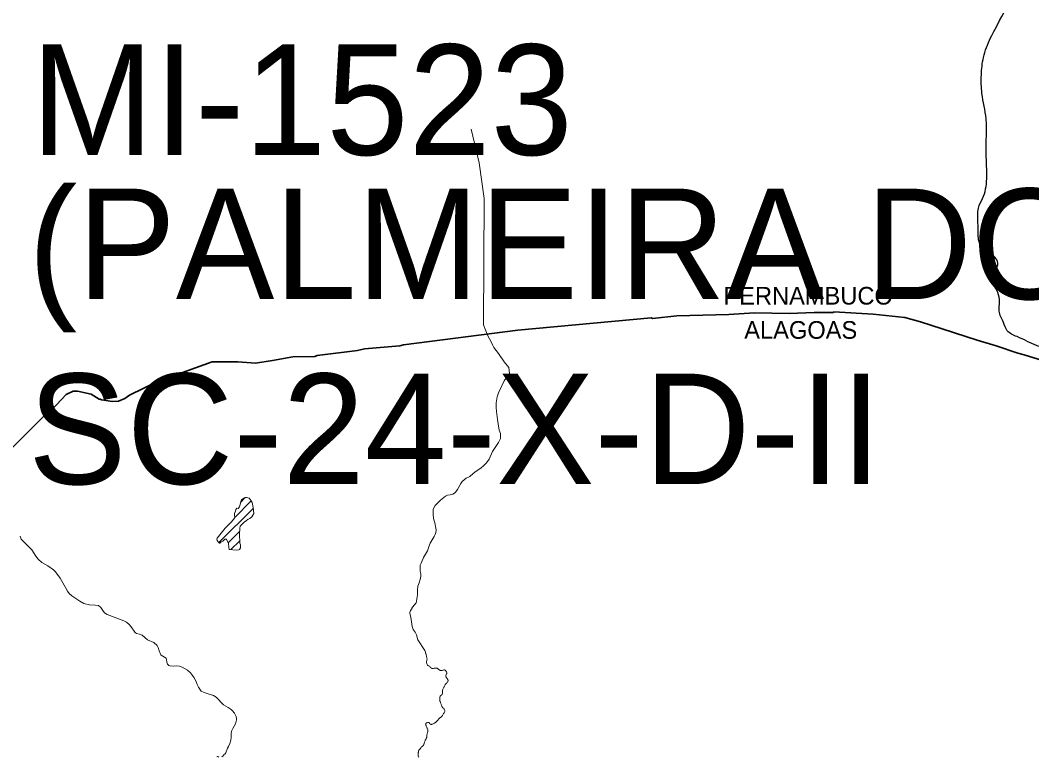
# Model space of a CAD drawing. Extents: x 553962 to 842807, y 8883888 to 9032388.
# Drawn here: x 609594 to 614173, y 8913066 to 8916398 of the extents above; entities that cross this region are included whole.
import ezdxf
from ezdxf.enums import TextEntityAlignment as Align

# ---------------------------------------------------------------- set-up
doc = ezdxf.new("R2010")
doc.units = 0
doc.header["$LTSCALE"] = 200
doc.linetypes.add('LONG_DASH_SHORT_DASH', pattern=[9.9, 6, -1.2, 1.5, -1.2])
doc.layers.add('6', color=7, linetype='Continuous', lineweight=13)

msp = doc.modelspace()

# ---------------------------------------------------------------- linework, layer by layer
at = {"layer": '6'}
for p, q in [((610565.7, 8914148.7), (610640.2, 8914223.2)), ((610592.8, 8914218.2), (610613.2, 8914238.6)), ((610494, 8914034.6), (610649.5, 8914190.1)), ((610536, 8914034.2), (610587.2, 8914085.3)), ((610547.2, 8914002.9), (610587.8, 8914043.4))]:
    msp.add_line(p, q, dxfattribs=at)
for points in [[(611636.1, 8915904.7), (611671, 8915753.7), (611694.2, 8915591.1), (611691.9, 8915020), (611701.8, 8914992.6)], [(611701.8, 8914992.6), (611709.5, 8914973.9), (611717.8, 8914957.2), (611728.7, 8914937.8), (611733.3, 8914927.2), (611738.5, 8914917.8), (611758.7, 8914890.3), (611784.6, 8914852.3), (611805.4, 8914826.5), (611808.3, 8914799.7), (611808.3, 8914799.7), (611808.3, 8914799.7), (611808.3, 8914799.7), (611785.5, 8914766.1), (611759.3, 8914712), (611752.6, 8914694.7), (611748.8, 8914667.4), (611748.6, 8914646.5), (611749.8, 8914628.6), (611755.2, 8914591.8), (611757.1, 8914572.4), (611762.5, 8914542.9), (611767.8, 8914528), (611767.7, 8914505.5), (611764.2, 8914496.9), (611758.8, 8914486.9), (611732.2, 8914447.5), (611716.2, 8914412.1), (611704.3, 8914394.9), (611693.1, 8914382.8), (611678.9, 8914371), (611658.2, 8914357.9), (611644, 8914347.7), (611629.4, 8914333.4), (611613.3, 8914326.6), (611603.6, 8914319.1), (611594.8, 8914310.6), (611588.4, 8914302.7), (611574.1, 8914274.6), (611566.6, 8914264.4), (611559.3, 8914258.5), (611551.8, 8914254.4), (611541, 8914251), (611528.6, 8914248.7), (611519.9, 8914244.7), (611496.5, 8914227.1), (611480.9, 8914211.8), (611472.7, 8914202), (611463.8, 8914186.4), (611462.7, 8914163.8), (611465.1, 8914144.4), (611472.2, 8914118.5), (611474.6, 8914105.9), (611476.2, 8914102), (611476.4, 8914091.2), (611475.1, 8914081.1), (611472.1, 8914071.7), (611467.5, 8914062.4), (611449.6, 8914032.3), (611446.1, 8914024.2), (611437.7, 8913996.9), (611420.2, 8913966.8), (611420.2, 8913966.8), (611408.7, 8913942.1), (611405.2, 8913932.8)], [(610550.1, 8914128.2), (610522.6, 8914099.6), (610485.2, 8914054.4), (610484.5, 8914051.4), (610485.8, 8914043.6), (610490.9, 8914038.7), (610495.7, 8914032.3), (610498.2, 8914032.8), (610503.2, 8914038.6), (610511.3, 8914041.6), (610520, 8914049.9), (610522.6, 8914050.8), (610526.2, 8914050.7), (610528.6, 8914048), (610536.9, 8914032.6), (610538.2, 8914010.4), (610539.8, 8914005.3), (610541.1, 8914003.4), (610572.1, 8914000.6), (610584.6, 8914001.8), (610587.4, 8914003), (610591.6, 8914010.9), (610591.8, 8914024.6), (610588.8, 8914032.4), (610588, 8914036.4), (610586.7, 8914070.3), (610587.8, 8914099.9), (610590.6, 8914109.6), (610593.7, 8914113.9), (610608, 8914127.7), (610618.3, 8914134.6), (610625.4, 8914140.7), (610632.9, 8914144.4), (610642.7, 8914150.8), (610652.1, 8914166.7), (610649.1, 8914194), (610643.6, 8914215.7), (610640.1, 8914223.4), (610630.2, 8914235.9), (610618.4, 8914238.7)], [(610618.4, 8914238.7), (610613.1, 8914238.6), (610606, 8914236.5), (610596.3, 8914228.7), (610594.6, 8914224.8), (610586.9, 8914195.9), (610580.3, 8914189.7), (610574.4, 8914190.9), (610570.6, 8914185.2), (610568.3, 8914176.6), (610564.4, 8914166.3), (610563.7, 8914158.5), (610565.8, 8914148.4), (610564.8, 8914145.3), (610550.1, 8914128.2)], [(609593.5, 8914063.3), (609599.2, 8914050.6), (609647.6, 8914002.6), (609664.4, 8913973.8), (609675.8, 8913959.2), (609691.7, 8913944.3), (609718.8, 8913929.2), (609744.3, 8913912.2), (609754.5, 8913902), (609775.4, 8913874.4), (609799.6, 8913831.8), (609808, 8913815.2), (609816.3, 8913803.9), (609827.9, 8913793.1), (609863.5, 8913769.2), (609883, 8913759.4), (609908.5, 8913753.4), (609934, 8913752.3), (609948.3, 8913750), (609960, 8913741.4), (609967.7, 8913728.2), (609976.3, 8913717.3), (609987.7, 8913708.8), (610063.1, 8913680.4), (610075.6, 8913674.7), (610087.9, 8913664), (610096.3, 8913653.3), (610112.7, 8913629.2), (610116, 8913625.7), (610120.4, 8913623.2), (610133.8, 8913620.9), (610145.7, 8913616.5), (610170.2, 8913594.9), (610199.2, 8913582.2), (610214.4, 8913569.6), (610219.3, 8913560.4), (610223.4, 8913545.4), (610230.4, 8913527.1), (610232.1, 8913525.3), (610240.4, 8913521), (610255.3, 8913511.4), (610259.1, 8913488.4), (610261.4, 8913484.1), (610266.4, 8913478.2), (610271.4, 8913476.7), (610286, 8913476.2), (610299.6, 8913477.2), (610314.8, 8913475.2), (610327.5, 8913471.4), (610351.4, 8913457.7), (610364.5, 8913445.8), (610374.8, 8913433.9), (610381.7, 8913423.5), (610381.7, 8913423.5), (610389.1, 8913409.2)], [(611405.2, 8913932.8), (611404.3, 8913919.3), (611405.3, 8913904.8), (611407.2, 8913893.3), (611407.4, 8913883.2), (611405, 8913868.1), (611400.2, 8913852.2), (611396.6, 8913845.8), (611394.4, 8913837.1), (611392.4, 8913819.2), (611392.1, 8913798.3), (611389.3, 8913781), (611388.7, 8913768.9), (611385.8, 8913762.7), (611369.2, 8913742.2), (611367.3, 8913738.6), (611366.3, 8913734.3), (611360.9, 8913727.5), (611358.2, 8913718), (611357.9, 8913713.9), (611361.9, 8913696.8), (611368.6, 8913655.1), (611372.9, 8913641.6), (611381.2, 8913629.6), (611387.6, 8913616.9), (611394.3, 8913594.7), (611425.5, 8913547), (611428, 8913539.7)], [(611428, 8913539.7), (611428.7, 8913537), (611429.4, 8913534.2), (611430, 8913531.7), (611431, 8913529.4), (611431.9, 8913527), (611432, 8913525.2), (611432.7, 8913522.8), (611433.4, 8913520.1), (611433.8, 8913517.5), (611434.4, 8913515), (611435.1, 8913512.4), (611435.7, 8913509.5), (611435.7, 8913506.8), (611435.5, 8913504.3), (611434.9, 8913501.7), (611434.3, 8913499.2), (611433.8, 8913496.3), (611433.7, 8913493.8), (611433.8, 8913491.1), (611434.6, 8913488.2), (611435.4, 8913485.7), (611436.1, 8913482.5), (611437.5, 8913480.3), (611439.4, 8913478.3), (611441.8, 8913477), (611444.5, 8913476.4), (611446.8, 8913474.9), (611448.8, 8913472.9), (611450.7, 8913470.9), (611452.7, 8913468.9), (611454.9, 8913467), (611457.3, 8913465.7), (611460.4, 8913464.9), (611463, 8913465.2), (611465.5, 8913465.8), (611468.2, 8913466.4), (611470.9, 8913466.6), (611473.5, 8913466.6), (611476.2, 8913466.6), (611478.8, 8913466.4), (611481.7, 8913466.1), (611484.9, 8913464.2), (611487.1, 8913462.7), (611489, 8913461), (611491.2, 8913459.4), (611493.2, 8913457.7), (611495.6, 8913456.4), (611498.5, 8913456), (611501.1, 8913456), (611503.7, 8913456.2), (611506.5, 8913456.8), (611509.3, 8913457.7), (611512, 8913458.6), (611514.6, 8913458.4), (611517.1, 8913457.1), (611519.3, 8913455.5), (611521.2, 8913453.8), (611522.9, 8913451.8), (611523.8, 8913450.6)], [(611523.8, 8913450.6), (611525.4, 8913446.9), (611525.5, 8913444), (611524.6, 8913441.6), (611522.9, 8913439.5), (611521.7, 8913437), (611520.6, 8913434.1), (611520.6, 8913431.2), (611520.6, 8913428.1), (611521.6, 8913425.5), (611523.2, 8913423.3), (611524.9, 8913421.3), (611526.6, 8913419.5), (611528.4, 8913417.5), (611530, 8913415.4), (611530.8, 8913412.9), (611530.7, 8913409.9), (611529.8, 8913407.3), (611528.4, 8913404.8), (611527.3, 8913402.4), (611526.1, 8913400.1), (611523.9, 8913398), (611521.4, 8913396.4), (611519.7, 8913394.6), (611518.1, 8913392.3), (611516.8, 8913389.9), (611515.6, 8913387.5), (611514.4, 8913385.1), (611512.9, 8913382.6), (611511.6, 8913380.2), (611510.4, 8913377.8), (611508.9, 8913374.4), (611507.9, 8913371.9), (611507.1, 8913369.3), (611506.2, 8913366.7), (611505.4, 8913364.2), (611505.2, 8913361.7), (611505.2, 8913359.2), (611505.4, 8913356.3), (611505.8, 8913353.8), (611505.5, 8913351.2), (611504.2, 8913348.8), (611502.8, 8913346.7), (611501.1, 8913344.8), (611498.7, 8913342.8), (611496.5, 8913341.3), (611494.8, 8913339.3), (611493.6, 8913337.1), (611493.5, 8913334.4), (611493.8, 8913331.9), (611493.8, 8913328.8), (611493.8, 8913326.2), (611493.8, 8913323.6), (611493.8, 8913320.8), (611494.2, 8913318), (611495.1, 8913315.3), (611496.4, 8913312.1), (611497.2, 8913309.5), (611498, 8913306.9), (611499.1, 8913304.3), (611500, 8913302), (611501.1, 8913299.2), (611502, 8913296.4), (611503.1, 8913293.8), (611504.4, 8913291.4)], [(610389.1, 8913409.2), (610395.4, 8913393.2), (610401.3, 8913381.1), (610409.7, 8913367.4), (610414, 8913362.1), (610427.1, 8913356), (610453.7, 8913346.8), (610468.8, 8913342.4), (610480.8, 8913335.7), (610492.2, 8913325.5), (610503.7, 8913311.6), (610513.8, 8913301.2), (610536.1, 8913288.8), (610548.6, 8913279.7), (610553.6, 8913275), (610564.1, 8913262.7), (610572.3, 8913247.7), (610574, 8913236.7), (610573.8, 8913232.5), (610569.3, 8913214.6), (610556.1, 8913194.1), (610551.1, 8913181.3), (610549.8, 8913168.7), (610549.5, 8913152.5), (610547.4, 8913140.6), (610543.5, 8913125.3), (610537.7, 8913112.6), (610533.2, 8913105.3), (610525.4, 8913084.2)], [(611504.4, 8913291.4), (611506.1, 8913289.1), (611507.8, 8913287.2), (611509.6, 8913285.3), (611511.5, 8913283), (611513.4, 8913280.6), (611515.3, 8913278.2), (611516.3, 8913275.7), (611516.2, 8913273.1), (611515.8, 8913270.5), (611515, 8913267.9), (611513.8, 8913265.1), (611512.2, 8913263), (611510.6, 8913260.8), (611509, 8913258.3), (611507.6, 8913255.6), (611505.9, 8913253), (611504.3, 8913251), (611502.6, 8913248.5), (611500.7, 8913246.3), (611498.7, 8913244.6), (611496.5, 8913242.9), (611494.1, 8913241.4), (611491.5, 8913239.6), (611489.4, 8913237.7), (611487.3, 8913235.2), (611485.6, 8913233), (611483.6, 8913230.5), (611481.8, 8913228.6), (611480, 8913226.6), (611478.2, 8913224.8), (611475.6, 8913222.2), (611473.4, 8913220.8), (611471.2, 8913219.4), (611468.9, 8913217.9), (611465.8, 8913216.3), (611463, 8913214.8)], [(611463, 8913214.8), (611460.6, 8913213.6), (611458, 8913212.7), (611455.2, 8913212.1), (611452.7, 8913212.4), (611450.5, 8913213.7), (611448.5, 8913215.6), (611446.8, 8913218), (611445.3, 8913220), (611441.8, 8913220.3), (611438.9, 8913220.2), (611436.2, 8913219.8), (611433.4, 8913219), (611431, 8913217.9), (611429.9, 8913215.5), (611429.9, 8913212.7), (611429.9, 8913210.1), (611430.6, 8913207.5), (611432.2, 8913205.1), (611433.5, 8913202.6), (611434.5, 8913200.1), (611435.5, 8913197.2), (611436.8, 8913194.7), (611438.5, 8913192.3), (611439.6, 8913189.6), (611440, 8913186.4), (611439.9, 8913183.7), (611439.6, 8913180.8), (611438.8, 8913178.3), (611437.8, 8913175.9), (611437.3, 8913173.3), (611436.7, 8913170.4), (611436.1, 8913167.8), (611435.5, 8913165), (611435.2, 8913162), (611435, 8913159.2), (611434.7, 8913154.3), (611434.7, 8913154.1), (611433.7, 8913152.4), (611432.9, 8913149.8), (611431.8, 8913147.4), (611430.2, 8913145.2), (611429, 8913143), (611427.7, 8913140.3), (611426.5, 8913137.7), (611425.6, 8913135), (611424.8, 8913132.1), (611424, 8913129.5), (611423.2, 8913127.1), (611422, 8913124.6), (611420.9, 8913122.1), (611420.1, 8913119.7), (611419, 8913117), (611417.4, 8913115), (611415.2, 8913113.4), (611413.2, 8913111.8), (611411.3, 8913110), (611409.6, 8913108.1), (611408.1, 8913105.9), (611406.4, 8913103.6), (611404.7, 8913101.5), (611402.4, 8913099.4), (611400.6, 8913097.7), (611398.9, 8913095.4), (611397.7, 8913092.6)], [(610492.6, 8913063.5), (610491.2, 8913065.9), (610489, 8913067.2), (610486.6, 8913066.3), (610484.7, 8913064.7)], [(610525.4, 8913084.2), (610525.2, 8913084), (610523.8, 8913081.7), (610522, 8913079.7), (610520.1, 8913078.1), (610517.9, 8913076.8), (610516.1, 8913074.9), (610514.3, 8913072.9), (610512.9, 8913070.6), (610511.1, 8913068.7), (610509, 8913066.9), (610506.9, 8913065.2)], [(611395.7, 8913078.9), (611395.6, 8913076.5), (611395.7, 8913073.8), (611396, 8913071.1), (611396.2, 8913068.6), (611397, 8913066), (611398.5, 8913063.9)], [(611397.7, 8913092.6), (611396.8, 8913089.8), (611396.4, 8913087.2), (611396, 8913084.5), (611395.7, 8913081.9), (611395.7, 8913079.2), (611395.7, 8913078.9)]]:
    msp.add_lwpolyline(points, dxfattribs=at)
at = {"layer": '6', "linetype": 'LONG_DASH_SHORT_DASH', "lineweight": 35}
for points in [[(612801.4, 8915066.3), (612801.4, 8915066.3), (612917.6, 8915073.7), (613074.1, 8915071.3), (613187.3, 8915075.4), (613275.3, 8915075.1), (613277.6, 8915078.3), (613454.2, 8915067.7), (613598.2, 8915052.7), (613669.1, 8915033.8), (613716.2, 8915018.8), (613926, 8914950.1), (614011.9, 8914925.2), (614110.4, 8914892.2), (614138, 8914884.1), (614349.8, 8914819.3)], [(609542.7, 8914447.8), (609726.2, 8914632.2), (609735.6, 8914633.7), (609801.8, 8914705.2), (609834.3, 8914720.4), (609853.1, 8914720.4), (609915.1, 8914705.6), (609951.4, 8914683.3), (609956.6, 8914684.2), (609962.2, 8914680.3), (610012.3, 8914673.4), (610039, 8914675), (610068.6, 8914686.7), (610088.4, 8914702.4), (610215.4, 8914764.3), (610462.8, 8914853.2), (610579.4, 8914851.9), (610659.1, 8914847.2), (610736.4, 8914857.9), (610829, 8914875.5), (610927.4, 8914877.4), (610939, 8914881.5), (611120.3, 8914903.8), (611152.1, 8914910.7), (611312, 8914924.8), (611328.8, 8914929.5), (611846.5, 8914996.4), (612450.8, 8915051.7), (612456.6, 8915048.8), (612566.7, 8915060.4), (612801.4, 8915066.3)]]:
    msp.add_lwpolyline(points, dxfattribs=at)
at = {"layer": '6', "lineweight": 25}
msp.add_lwpolyline([(614150.8, 8914946.8), (614203.4, 8914923.6)], dxfattribs=at)
msp.add_spline([(614150.8, 8914946.8), (614106, 8914966.5), (614061.7, 8914993.4), (614044.2, 8915031), (614025.4, 8915082.1), (614026.7, 8915123.8), (614018.7, 8915166.8), (613997.1, 8915212.5), (614001.2, 8915255.5), (614018.7, 8915291.8), (614010.6, 8915320.1), (613970.2, 8915351), (613939.3, 8915383.2), (613929.9, 8915445.1), (613928.6, 8915515), (613931.3, 8915548.6), (613950.1, 8915591), (613968.9, 8915681.1), (613966.2, 8915794.1), (613967.6, 8915882.8), (613966.2, 8915952.8), (613947.4, 8916067.1), (613944.7, 8916151.8), (613954.1, 8916229.8), (613986.4, 8916318.6), (614006.6, 8916357.6), (614090, 8916512.3)], degree=3, dxfattribs=at)

# ---------------------------------------------------------------- texts
at = {"layer": '6'}
for s, p in [('MI-1523', (609642.6, 8915788.7)), ('(PALMEIRA DOS ÍNDIOS)', (609630, 8915136.3)), ('SC-24-X-D-II', (609630, 8914299.2))]:
    msp.add_text(s, height=500, dxfattribs=at).set_placement(p)
for s, p in [('PERNAMBUCO', (613160.6, 8915111.6)), ('ALAGOAS', (613127.1, 8914956.9))]:
    msp.add_text(s, height=80, dxfattribs=at).set_placement(p, align=Align.CENTER)

doc.saveas('drawing.dxf')
